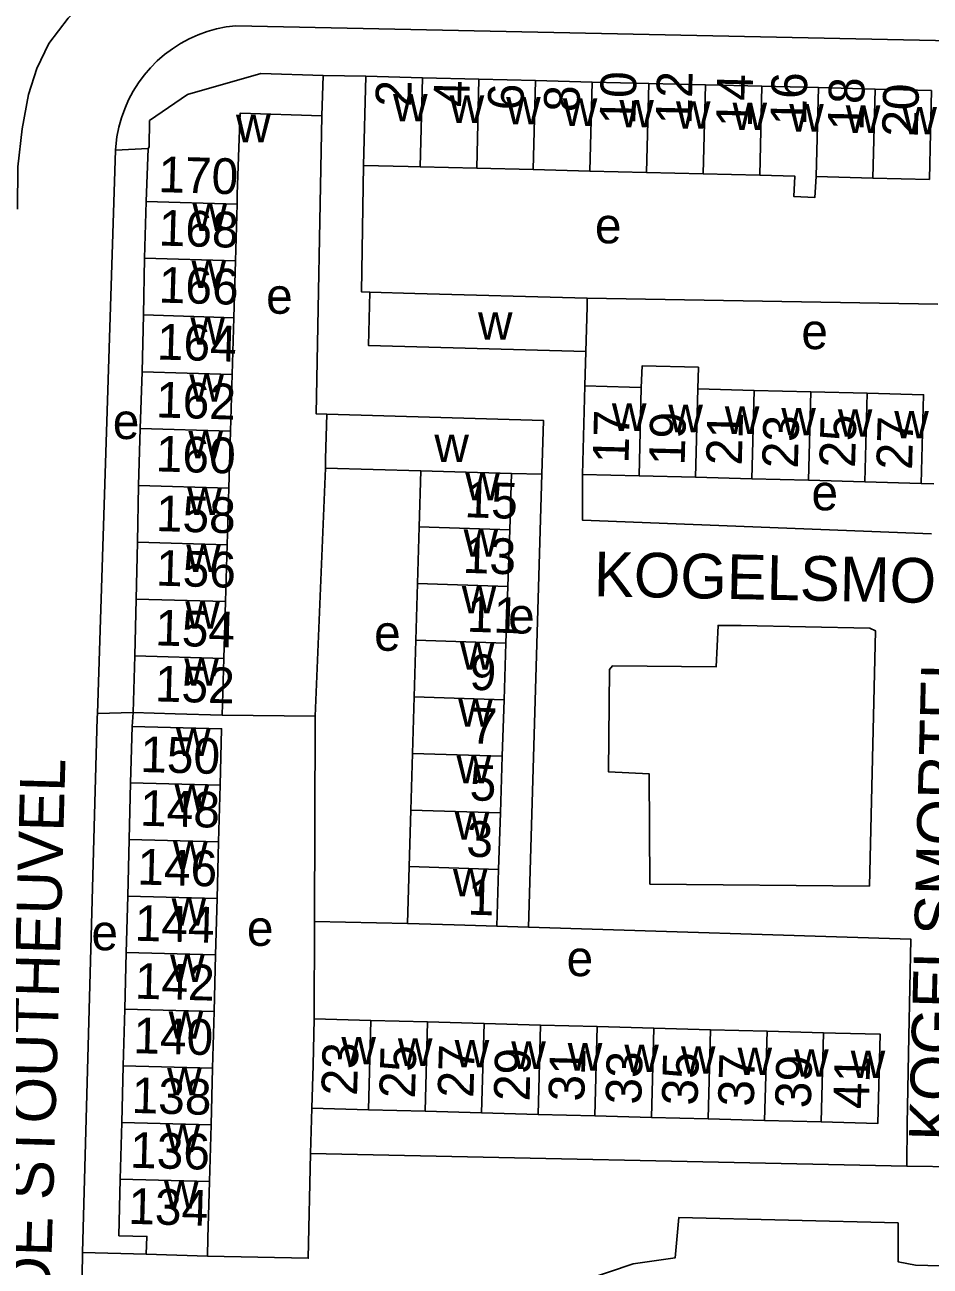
# Model space of a CAD drawing. Extents: x 161936 to 163647, y 386450 to 388633.
# Drawn here: x 162332.5 to 162433.8, y 388326.7 to 388465.6 of the extents above; entities that cross this region are included whole.
import ezdxf

# ---------------------------------------------------------------- set-up
doc = ezdxf.new("R2010")
doc.units = 0
for name, color, linetype in [('BLT_Basislijn', 7, 'Continuous'), ('BLT_Bebouwing', 7, 'Continuous'), ('BLT_Centroide', 7, 'Continuous'), ('BLT_Huisnummer', 7, 'Continuous'), ('BLT_Huisnummer_ tussenligend', 7, 'Continuous'), ('BLT_Onderverdeling_panden', 7, 'Continuous'), ('BLT_Straatnaam', 7, 'Continuous')]:
    doc.layers.add(name, color=color, linetype=linetype)

msp = doc.modelspace()

# ---------------------------------------------------------------- linework, layer by layer
at = {"layer": 'BLT_Basislijn'}
for p, q in [((162370.64, 388459.85), (162365.87, 388459.93)), ((162346.31, 388451.77), (162342.65, 388451.6)), ((162342.65, 388451.6), (162340.62, 388388.56)), ((162395.42, 388435.04), (162434.64, 388434.35)), ((162395.26, 388429.06), (162395.15, 388425.21)), ((162364.98, 388388.24), (162366.12, 388416.01)), ((162390.33, 388415.32), (162388.83, 388364.65)), ((162434.16, 388414.26), (162432.77, 388414.3)), ((162344.63, 388388.65), (162340.62, 388388.56)), ((162344.63, 388388.65), (162344.51, 388387.11)), ((162354.57, 388388.36), (162364.98, 388388.24)), ((162364.88, 388354.38), (162364.91, 388365.26)), ((162375.3, 388365.05), (162364.91, 388365.26)), ((162388.83, 388364.65), (162385.29, 388364.76)), ((162364.47, 388339.31), (162364.61, 388344.38)), ((162364.47, 388339.31), (162431.16, 388337.88)), ((162431.16, 388337.88), (162438.14, 388337.82)), ((162346.09, 388328.04), (162338.97, 388328.24))]:
    msp.add_line(p, q, dxfattribs=at)
for points in [[(162363.89, 388473.57), (162351.28, 388473.57), (162346.78, 388472.82), (162343.16, 388471.29), (162339.91, 388468.94), (162337.35, 388466.34), (162335.18, 388463.53), (162333.83, 388460.74), (162332.91, 388457.81), (162332.21, 388453.97), (162331.73, 388449.73), (162331.69, 388444.99)], [(162356.1, 388465.5), (162355.02, 388465.37), (162353.95, 388465.15), (162352.91, 388464.86), (162351.88, 388464.49), (162350.89, 388464.04), (162349.93, 388463.52), (162349.01, 388462.94), (162348.14, 388462.29), (162347.32, 388461.57), (162346.55, 388460.8), (162345.85, 388459.98), (162345.2, 388459.1), (162344.62, 388458.18), (162344.11, 388457.22), (162343.67, 388456.22), (162343.31, 388455.2), (162343.02, 388454.15), (162342.81, 388453.08), (162342.68, 388452), (162342.65, 388451.6)], [(162356.1, 388465.5), (162530.37, 388461.84), (162530.19, 388455.5), (162530.16, 388454.16)], [(162366.3, 388422.06), (162365.09, 388422.08), (162365.74, 388455.41)], [(162371.11, 388435.68), (162370.17, 388435.72), (162370.39, 388449.88)], [(162394.89, 388415.31), (162394.88, 388410.18), (162433.91, 388408.67)], [(162412.63, 388398.38), (162427.01, 388398.09), (162427.65, 388397.81), (162426.98, 388369.24), (162402.42, 388369.47), (162402.33, 388381.8), (162397.8, 388382.01), (162397.9, 388393.48), (162398.22, 388393.87), (162409.82, 388393.76), (162410.04, 388398.41), (162412.63, 388398.38)], [(162340.62, 388388.56), (162340.61, 388388.06), (162338.97, 388328.24)], [(162364.91, 388365.26), (162364.96, 388387.75), (162364.98, 388388.24)], [(162388.83, 388364.65), (162431.59, 388363.3), (162431.37, 388352.39), (162431.18, 388342.61), (162431.16, 388337.88)], [(162352.94, 388327.83), (162364.2, 388327.6), (162364.47, 388339.31)], [(162527.34, 388329.93), (162527.27, 388324.42), (162526.79, 388324.23), (162432.11, 388326.83), (162430.18, 388327.2), (162430.18, 388331.55), (162405.64, 388332.15), (162405.25, 388327.65), (162400.54, 388326.98), (162394.91, 388325.05), (162392.42, 388322.81), (162391.7, 388321.53), (162391.07, 388319.82)], [(162338.86, 388321.41), (162338.89, 388322.96), (162338.97, 388328.24)]]:
    msp.add_lwpolyline(points, dxfattribs=at)
at = {"layer": 'BLT_Bebouwing'}
for p, q in [((162365.74, 388455.41), (162365.87, 388459.93)), ((162370.64, 388459.85), (162370.39, 388449.88)), ((162376.97, 388459.69), (162370.64, 388459.85)), ((162383.3, 388459.53), (162376.97, 388459.69)), ((162389.63, 388459.37), (162383.3, 388459.53)), ((162395.96, 388459.21), (162389.63, 388459.37)), ((162402.29, 388459.05), (162395.96, 388459.21)), ((162408.62, 388458.9), (162402.29, 388459.05)), ((162414.95, 388458.74), (162408.62, 388458.9)), ((162421.28, 388458.58), (162414.95, 388458.74)), ((162427.61, 388458.42), (162421.28, 388458.58)), ((162433.93, 388458.27), (162427.61, 388458.42)), ((162346.31, 388451.77), (162346.06, 388445.85)), ((162346.42, 388451.96), (162346.31, 388451.77)), ((162376.72, 388449.72), (162383.05, 388449.57)), ((162383.05, 388449.57), (162389.38, 388449.41)), ((162389.38, 388449.41), (162395.71, 388449.25)), ((162395.71, 388449.25), (162402.04, 388449.09)), ((162402.04, 388449.09), (162408.37, 388448.94)), ((162408.37, 388448.94), (162414.7, 388448.78)), ((162421.03, 388448.62), (162427.36, 388448.46)), ((162346.06, 388445.85), (162345.87, 388439.49)), ((162356.24, 388445.55), (162356.05, 388439.19)), ((162345.87, 388439.49), (162345.76, 388433.14)), ((162356.05, 388439.19), (162355.87, 388432.84)), ((162345.76, 388433.14), (162345.62, 388426.78)), ((162355.87, 388432.84), (162355.68, 388426.49)), ((162345.62, 388426.78), (162345.42, 388420.43)), ((162355.68, 388426.49), (162355.5, 388420.13)), ((162395.15, 388425.21), (162394.89, 388415.31)), ((162407.78, 388424.88), (162414.09, 388424.71)), ((162414.09, 388424.71), (162420.41, 388424.54)), ((162420.41, 388424.54), (162426.72, 388424.38)), ((162345.42, 388420.43), (162345.23, 388414.07)), ((162355.5, 388420.13), (162355.31, 388413.78)), ((162376.8, 388415.7), (162366.12, 388416.01)), ((162376.61, 388409.42), (162376.8, 388415.7)), ((162386.74, 388409.09), (162386.94, 388415.42)), ((162386.94, 388415.42), (162390.33, 388415.32)), ((162394.89, 388415.31), (162401.2, 388415.15)), ((162401.2, 388415.15), (162407.52, 388414.98)), ((162407.52, 388414.98), (162413.83, 388414.81)), ((162413.83, 388414.81), (162420.15, 388414.64)), ((162420.15, 388414.64), (162426.46, 388414.47)), ((162426.46, 388414.47), (162432.77, 388414.3)), ((162345.23, 388414.07), (162345.09, 388407.72)), ((162355.31, 388413.78), (162355.13, 388407.42)), ((162376.43, 388403.09), (162376.61, 388409.42)), ((162386.53, 388402.76), (162386.74, 388409.09)), ((162345.09, 388407.72), (162344.95, 388401.36)), ((162355.13, 388407.42), (162354.94, 388401.07)), ((162376.24, 388396.75), (162376.43, 388403.09)), ((162386.32, 388396.42), (162386.53, 388402.76)), ((162344.95, 388401.36), (162344.81, 388395.01)), ((162354.94, 388401.07), (162354.76, 388394.72)), ((162376.05, 388390.42), (162376.24, 388396.75)), ((162386.11, 388390.09), (162386.32, 388396.42)), ((162344.81, 388395.01), (162344.63, 388388.65)), ((162354.76, 388394.72), (162354.57, 388388.36)), ((162375.86, 388384.09), (162376.05, 388390.42)), ((162385.91, 388383.76), (162386.11, 388390.09)), ((162375.68, 388377.75), (162375.86, 388384.09)), ((162385.7, 388377.43), (162385.91, 388383.76)), ((162344.34, 388380.79), (162344.18, 388374.46)), ((162354.17, 388374.19), (162354.34, 388380.53)), ((162375.49, 388371.42), (162375.68, 388377.75)), ((162385.49, 388371.09), (162385.7, 388377.43)), ((162344.18, 388374.46), (162344.01, 388368.12)), ((162354, 388367.86), (162354.17, 388374.19)), ((162375.3, 388365.05), (162375.49, 388371.42)), ((162385.29, 388364.76), (162385.49, 388371.09)), ((162344.01, 388368.12), (162343.84, 388361.79)), ((162353.84, 388361.53), (162354, 388367.86)), ((162343.84, 388361.79), (162343.67, 388355.46)), ((162353.67, 388355.19), (162353.84, 388361.53)), ((162343.67, 388355.46), (162343.51, 388349.12)), ((162353.5, 388348.86), (162353.67, 388355.19)), ((162371.21, 388354.21), (162364.88, 388354.38)), ((162377.54, 388354.03), (162371.21, 388354.21)), ((162383.87, 388353.86), (162377.54, 388354.03)), ((162390.2, 388353.69), (162383.87, 388353.86)), ((162396.53, 388353.52), (162390.2, 388353.69)), ((162402.86, 388353.35), (162396.53, 388353.52)), ((162409.19, 388353.17), (162402.86, 388353.35)), ((162415.52, 388353), (162409.19, 388353.17)), ((162421.85, 388352.83), (162415.52, 388353)), ((162343.51, 388349.12), (162343.34, 388342.79)), ((162353.33, 388342.53), (162353.5, 388348.86)), ((162370.94, 388344.21), (162364.61, 388344.38)), ((162377.27, 388344.04), (162370.94, 388344.21)), ((162383.6, 388343.86), (162377.27, 388344.04)), ((162389.93, 388343.69), (162383.6, 388343.86)), ((162396.26, 388343.52), (162389.93, 388343.69)), ((162402.59, 388343.35), (162396.26, 388343.52)), ((162343.34, 388342.79), (162343.17, 388336.46)), ((162353.16, 388336.19), (162353.33, 388342.53)), ((162408.92, 388343.18), (162402.59, 388343.35)), ((162415.25, 388343.01), (162408.92, 388343.18)), ((162421.58, 388342.84), (162415.25, 388343.01)), ((162343.17, 388336.46), (162343, 388330.12))]:
    msp.add_line(p, q, dxfattribs=at)
for points in [[(162365.87, 388459.93), (162358.9, 388460.15), (162350.69, 388457.83), (162346.44, 388454.9), (162346.42, 388451.96)], [(162427.36, 388448.46), (162433.69, 388448.31), (162433.82, 388453.54), (162433.93, 388458.27)], [(162356.44, 388451.89), (162356.57, 388455.71), (162365.74, 388455.41)], [(162356.44, 388451.89), (162356.27, 388446.63), (162356.24, 388445.55)], [(162370.39, 388449.88), (162375.39, 388449.76), (162376.72, 388449.72)], [(162414.7, 388448.78), (162418.62, 388448.68), (162418.5, 388446.41), (162420.88, 388446.29), (162421.03, 388448.62)], [(162395.26, 388429.06), (162370.95, 388429.71), (162371.11, 388435.68)], [(162371.11, 388435.68), (162376.11, 388435.55), (162395.42, 388435.04)], [(162395.42, 388435.04), (162395.39, 388434.06), (162395.26, 388429.06)], [(162401.46, 388425.04), (162401.55, 388427.45), (162407.85, 388427.29), (162407.78, 388424.88)], [(162401.46, 388425.04), (162400.15, 388425.08), (162395.15, 388425.21)], [(162426.72, 388424.38), (162433.04, 388424.21), (162432.77, 388414.3)], [(162366.12, 388416.01), (162366.15, 388417.06), (162366.3, 388422.06)], [(162390.33, 388415.32), (162390.51, 388421.35), (162366.3, 388422.06)], [(162344.63, 388388.65), (162349.31, 388388.52), (162354.57, 388388.36)], [(162344.51, 388387.11), (162344.34, 388380.79)], [(162354.34, 388380.53), (162354.51, 388386.85), (162344.51, 388387.11)], [(162385.29, 388364.76), (162380.51, 388364.9), (162375.3, 388365.05)], [(162364.61, 388344.38), (162364.74, 388349.21), (162364.88, 388354.38)], [(162421.58, 388342.84), (162427.91, 388342.67), (162428.18, 388352.66), (162423.18, 388352.79), (162421.85, 388352.83)], [(162352.99, 388329.86), (162353.13, 388334.86), (162353.16, 388336.19)], [(162343, 388330.12), (162346.15, 388330.04), (162346.09, 388328.04)], [(162352.94, 388327.83), (162352.99, 388329.86)], [(162346.09, 388328.04), (162352.92, 388327.84)], [(162352.92, 388327.84), (162352.94, 388327.83)]]:
    msp.add_lwpolyline(points, dxfattribs=at)
at = {"layer": 'BLT_Onderverdeling_panden'}
for p, q in [((162376.72, 388449.72), (162376.97, 388459.69)), ((162383.05, 388449.57), (162383.3, 388459.53)), ((162389.38, 388449.41), (162389.63, 388459.37)), ((162395.71, 388449.25), (162395.96, 388459.21)), ((162402.04, 388449.09), (162402.29, 388459.05)), ((162408.37, 388448.94), (162408.62, 388458.9)), ((162414.7, 388448.78), (162414.95, 388458.74)), ((162421.03, 388448.62), (162421.28, 388458.58)), ((162427.36, 388448.46), (162427.61, 388458.42)), ((162356.24, 388445.55), (162346.06, 388445.85)), ((162356.05, 388439.19), (162345.87, 388439.49)), ((162355.87, 388432.84), (162345.76, 388433.14)), ((162355.68, 388426.49), (162345.62, 388426.78)), ((162401.2, 388415.15), (162401.46, 388425.04)), ((162407.52, 388414.98), (162407.78, 388424.88)), ((162413.83, 388414.81), (162414.09, 388424.71)), ((162420.15, 388414.64), (162420.41, 388424.54)), ((162426.46, 388414.47), (162426.72, 388424.38)), ((162355.5, 388420.13), (162345.42, 388420.43)), ((162376.8, 388415.7), (162386.94, 388415.42)), ((162355.31, 388413.78), (162345.23, 388414.07)), ((162386.74, 388409.09), (162376.61, 388409.42)), ((162355.13, 388407.42), (162345.09, 388407.72)), ((162386.53, 388402.76), (162376.43, 388403.09)), ((162354.94, 388401.07), (162344.95, 388401.36)), ((162386.32, 388396.42), (162376.24, 388396.75)), ((162354.76, 388394.72), (162344.81, 388395.01)), ((162386.11, 388390.09), (162376.05, 388390.42)), ((162385.91, 388383.76), (162375.86, 388384.09)), ((162354.34, 388380.53), (162344.34, 388380.79)), ((162385.7, 388377.43), (162375.68, 388377.75)), ((162354.17, 388374.19), (162344.18, 388374.46)), ((162385.49, 388371.09), (162375.49, 388371.42)), ((162354, 388367.86), (162344.01, 388368.12)), ((162353.84, 388361.53), (162343.84, 388361.79)), ((162353.67, 388355.19), (162343.67, 388355.46)), ((162370.94, 388344.21), (162371.21, 388354.21)), ((162377.27, 388344.04), (162377.54, 388354.03)), ((162383.6, 388343.86), (162383.87, 388353.86)), ((162389.93, 388343.69), (162390.2, 388353.69)), ((162396.26, 388343.52), (162396.53, 388353.52)), ((162402.59, 388343.35), (162402.86, 388353.35)), ((162408.92, 388343.18), (162409.19, 388353.17)), ((162415.25, 388343.01), (162415.52, 388353)), ((162421.58, 388342.84), (162421.85, 388352.83)), ((162353.5, 388348.86), (162343.51, 388349.12)), ((162353.33, 388342.53), (162343.34, 388342.79)), ((162353.16, 388336.19), (162343.17, 388336.46))]:
    msp.add_line(p, q, dxfattribs=at)

# ---------------------------------------------------------------- texts
at = {"layer": 'BLT_Centroide'}
for s, p in [('w', (162373.69, 388454.8)), ('w', (162380.02, 388454.64)), ('w', (162386.34, 388454.47)), ('w', (162392.67, 388454.3)), ('w', (162399, 388454.14)), ('w', (162405.33, 388453.98)), ('w', (162411.66, 388453.83)), ('w', (162418, 388453.67)), ('w', (162424.33, 388453.52)), ('w', (162430.66, 388453.36)), ('w', (162356.12, 388452.47)), ('w', (162351.26, 388442.53)), ('e', (162396.27, 388441.16)), ('w', (162351.14, 388436.16)), ('e', (162359.49, 388433.28)), ('w', (162351.02, 388429.81)), ('w', (162383.19, 388430.38)), ('e', (162419.36, 388429.32)), ('w', (162350.91, 388423.44)), ('w', (162398.17, 388420.17)), ('w', (162404.48, 388420.02)), ('w', (162410.8, 388419.83)), ('w', (162417.12, 388419.67)), ('w', (162423.44, 388419.52)), ('e', (162342.34, 388419.26)), ('w', (162429.75, 388419.33)), ('w', (162350.8, 388417.09)), ('w', (162378.31, 388416.69)), ('w', (162381.77, 388412.41)), ('e', (162420.49, 388411.29)), ('w', (162350.68, 388410.75)), ('w', (162381.58, 388406.09)), ('w', (162350.56, 388404.38)), ('w', (162381.38, 388399.75)), ('w', (162350.45, 388398.03)), ('e', (162386.56, 388397.5)), ('e', (162371.57, 388395.57)), ('w', (162381.18, 388393.44)), ('w', (162350.34, 388391.66)), ('w', (162380.98, 388387.09)), ('w', (162349.42, 388383.81)), ('w', (162380.79, 388380.75)), ('w', (162349.26, 388377.5)), ('w', (162380.59, 388374.44)), ('w', (162349.09, 388371.16)), ('w', (162380.39, 388368.09)), ('w', (162348.92, 388364.81)), ('e', (162357.34, 388362.55)), ('e', (162339.95, 388362.06)), ('w', (162348.75, 388358.5)), ('e', (162393.1, 388359.16)), ('w', (162348.59, 388352.16)), ('w', (162367.91, 388349.28)), ('w', (162374.23, 388349.12)), ('w', (162380.58, 388348.94)), ('w', (162386.91, 388348.78)), ('w', (162393.23, 388348.59)), ('w', (162399.56, 388348.44)), ('w', (162405.89, 388348.25)), ('w', (162412.22, 388348.09)), ('w', (162418.55, 388347.91)), ('w', (162424.88, 388347.75)), ('w', (162348.42, 388345.81)), ('w', (162348.25, 388339.5)), ('w', (162348.08, 388333.16))]:
    msp.add_text(s, height=4, dxfattribs=at).set_placement(p)
at = {"layer": 'BLT_Huisnummer'}
for s, rotation, p in [('10', 88.5735, (162400.78, 388454.41)), ('2', 88.5741, (162375.71, 388456.39)), ('6', 88.5738, (162388.27, 388456.01)), ('14', 88.5732, (162413.81, 388454.1)), ('20', 88.5729, (162432.38, 388453.04)), ('170', 358.312, (162347.39, 388446.9)), ('164', 358.3131, (162347.23, 388428.17)), ('17', 88.4723, (162400.02, 388416.49)), ('21', 88.4784, (162412.69, 388416.28)), ('27', 88.4906, (162431.74, 388415.79)), ('160', 358.3097, (162347.11, 388415.65)), ('15', 358.1223, (162381.64, 388410.52)), ('156', 358.3128, (162347.14, 388402.87)), ('9', 358.1262, (162382.2, 388391.21)), ('152', 358.4814, (162347.01, 388389.91)), ('150', 358.4814, (162345.37, 388382.01)), ('5', 358.1225, (162382.21, 388378.84)), ('146', 358.4813, (162345.05, 388369.42)), ('1', 358.3319, (162381.99, 388366.05)), ('142', 358.4811, (162344.77, 388356.65)), ('23', 88.4532, (162369.66, 388345.75)), ('27', 88.4528, (162382.67, 388345.51)), ('31', 88.4525, (162395.07, 388345.1)), ('35', 88.4522, (162407.74, 388344.65)), ('41', 88.4401, (162426.91, 388344.25)), ('138', 358.481, (162344.41, 388343.86)), ('134', 358.4865, (162344.04, 388331.45))]:
    msp.add_text(s, height=4, rotation=rotation, dxfattribs=at).set_placement(p)
at = {"layer": 'BLT_Huisnummer_ tussenligend'}
for s, rotation, p in [('12', 88.5735, (162407.06, 388454.42)), ('4', 88.5741, (162382.2, 388456.37)), ('16', 88.5732, (162419.89, 388454.31)), ('18', 88.5729, (162426.31, 388453.74)), ('8', 88.5738, (162394.54, 388455.82)), ('168', 358.3104, (162347.44, 388440.92)), ('166', 358.3104, (162347.44, 388434.54)), ('162', 358.3131, (162347.14, 388421.69)), ('19', 88.4723, (162406.3, 388416.29)), ('23', 88.4784, (162418.96, 388415.93)), ('25', 88.4906, (162425.36, 388416.01)), ('158', 358.3097, (162347.12, 388408.97)), ('13', 358.1262, (162381.45, 388404.3)), ('11', 358.1262, (162381.9, 388397.71)), ('154', 358.3128, (162347.04, 388396.18)), ('7', 358.1225, (162382.3, 388385.22)), ('148', 358.4813, (162345.36, 388376)), ('3', 358.3319, (162381.85, 388372.54)), ('144', 358.4811, (162344.75, 388363.13)), ('140', 358.481, (162344.6, 388350.55)), ('25', 88.4532, (162376.14, 388345.45)), ('29', 88.4528, (162388.95, 388345.12)), ('33', 88.4525, (162401.44, 388344.76)), ('37', 88.4522, (162414.03, 388344.53)), ('39', 88.4522, (162420.41, 388344.34)), ('136', 358.4865, (162344.24, 388337.73))]:
    msp.add_text(s, height=4, rotation=rotation, dxfattribs=at).set_placement(p)
at = {"layer": 'BLT_Straatnaam'}
for s, rotation, p in [('KOGELSMORTEL', 358.8506, (162396.12, 388401.67)), ('KOGELSMORTEL', 88.5095, (162436.39, 388340.66)), ('DE STOUTHEUVEL', 88.401, (162335.36, 388322.93))]:
    msp.add_text(s, height=5, rotation=rotation, dxfattribs=at).set_placement(p)

doc.saveas('drawing.dxf')
